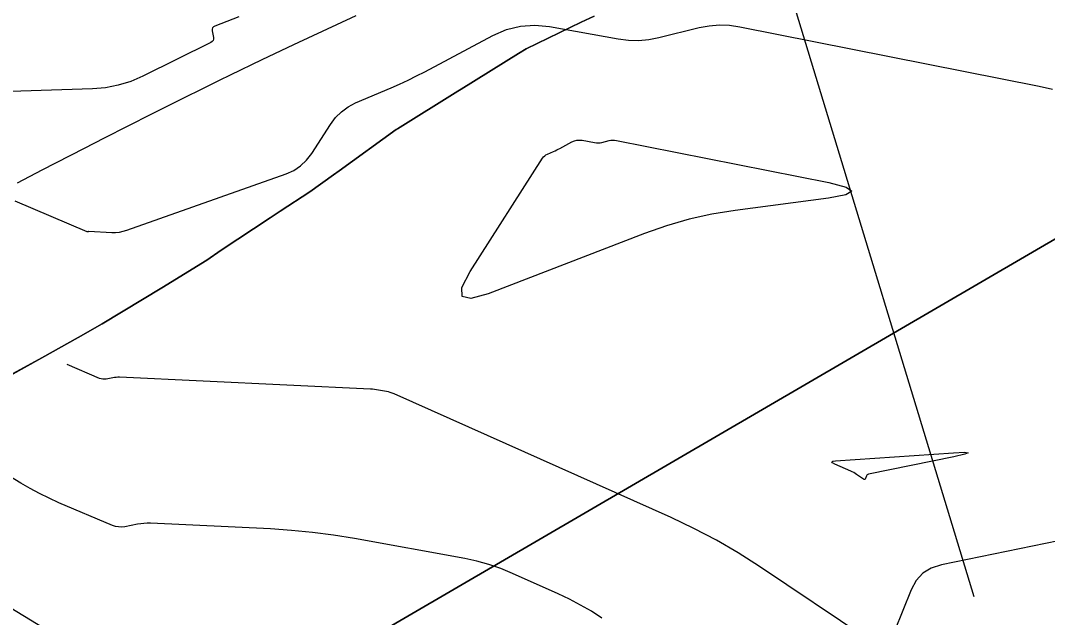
# Model space of a CAD drawing. Extents: x 1354696 to 1366163, y 660729 to 670380.
# Drawn here: x 1361580.3 to 1361649.6, y 664755.1 to 664795.4 of the extents above; entities that cross this region are included whole.
import ezdxf

# ---------------------------------------------------------------- set-up
doc = ezdxf.new("R2010")
doc.units = 0
for name, color, linetype in [('R_Contours', 7, 'Continuous'), ('R_Erosion', 7, 'Continuous'), ('R_Fin Surface', 7, 'Continuous')]:
    doc.layers.add(name, color=color, linetype=linetype)

msp = doc.modelspace()

# ---------------------------------------------------------------- linework, layer by layer
at = {"layer": 'R_Contours'}
for points in [[(1361595.028, 664795.621), (1361593.422, 664794.986), (1361593.331, 664794.935), (1361593.271, 664794.865), (1361593.242, 664794.778), (1361593.246, 664794.673), (1361593.322, 664794.217), (1361593.325, 664794.111), (1361593.298, 664794.02), (1361593.241, 664793.946), (1361593.153, 664793.886), (1361588.554, 664791.602), (1361587.742, 664791.25), (1361586.906, 664790.99), (1361586.047, 664790.823), (1361585.165, 664790.748), (1361574.769, 664790.411)], [(1361579.93, 664783.184), (1361584.781, 664781.127), (1361584.793, 664781.123), (1361584.804, 664781.121), (1361584.816, 664781.12), (1361584.828, 664781.122), (1361584.875, 664781.131), (1361584.887, 664781.133), (1361584.899, 664781.134), (1361584.911, 664781.134), (1361584.924, 664781.134), (1361586.463, 664781.062), (1361586.722, 664781.062), (1361586.977, 664781.087), (1361587.229, 664781.136), (1361587.476, 664781.211), (1361598.225, 664785.014), (1361598.746, 664785.246), (1361599.208, 664785.552), (1361599.611, 664785.933), (1361599.955, 664786.388), (1361601.213, 664788.356), (1361601.556, 664788.816), (1361601.954, 664789.209), (1361602.407, 664789.537), (1361602.916, 664789.8), (1361605.311, 664790.824), (1361605.886, 664791.077), (1361606.456, 664791.343), (1361607.019, 664791.62), (1361607.577, 664791.91), (1361612.176, 664794.363), (1361613.089, 664794.761), (1361614.028, 664794.993), (1361614.994, 664795.059), (1361615.985, 664794.96), (1361620.63, 664794.12), (1361621.318, 664794.032), (1361622.004, 664794.017), (1361622.687, 664794.076), (1361623.368, 664794.208), (1361626.088, 664794.884), (1361626.769, 664795.015), (1361627.451, 664795.069), (1361628.136, 664795.047), (1361628.822, 664794.948), (1361649.029, 664790.923), (1361649.923, 664790.725)], [(1361619.532, 664755.027), (1361618.821, 664755.484), (1361618.092, 664755.909), (1361617.345, 664756.302), (1361616.581, 664756.663), (1361613.488, 664758.045), (1361612.708, 664758.366), (1361611.912, 664758.639), (1361611.101, 664758.863), (1361610.276, 664759.039), (1361602.831, 664760.395), (1361601.426, 664760.627), (1361600.015, 664760.812), (1361598.6, 664760.95), (1361597.179, 664761.041), (1361589.073, 664761.423), (1361588.855, 664761.427), (1361588.638, 664761.418), (1361588.422, 664761.396), (1361588.207, 664761.361), (1361587.348, 664761.197), (1361587.135, 664761.172), (1361586.926, 664761.178), (1361586.72, 664761.216), (1361586.517, 664761.286), (1361582.907, 664762.817), (1361582.244, 664763.112), (1361581.594, 664763.431), (1361580.956, 664763.774), (1361580.329, 664764.141), (1361560.676, 664776.14)], [(1361637.458, 664753.602), (1361630.168, 664758.501), (1361628.728, 664759.425), (1361627.253, 664760.285), (1361625.741, 664761.081), (1361624.195, 664761.812), (1361605.508, 664770.162), (1361605.383, 664770.214), (1361605.255, 664770.258), (1361605.125, 664770.294), (1361604.992, 664770.322), (1361604.457, 664770.419), (1361604.324, 664770.441), (1361604.189, 664770.459), (1361604.054, 664770.472), (1361603.919, 664770.481), (1361586.998, 664771.278), (1361586.883, 664771.281), (1361586.769, 664771.276), (1361586.655, 664771.264), (1361586.541, 664771.246), (1361586.088, 664771.159), (1361585.976, 664771.146), (1361585.865, 664771.149), (1361585.756, 664771.169), (1361585.649, 664771.206), (1361583.449, 664772.139)], [(1361584.747, 664752.597), (1361553.538, 664771.651)], [(1361670.955, 664750.201), (1361660.345, 664755.63), (1361659.602, 664756.041), (1361658.891, 664756.496), (1361658.21, 664756.996), (1361657.561, 664757.542), (1361655.024, 664759.814), (1361654.365, 664760.289), (1361653.656, 664760.58), (1361652.897, 664760.686), (1361652.089, 664760.607), (1361642.428, 664758.623), (1361641.75, 664758.404), (1361641.186, 664758.05), (1361640.734, 664757.559), (1361640.395, 664756.932), (1361639.267, 664754.154)]]:
    msp.add_lwpolyline(points, dxfattribs=at)
for points in [[(1361626.947, 664782.289), (1361625.408, 664781.944), (1361623.892, 664781.509), (1361622.399, 664780.983), (1361611.857, 664776.917), (1361610.694, 664776.592), (1361610.103, 664776.733), (1361610.082, 664777.341), (1361610.632, 664778.416), (1361615.525, 664786.073), (1361615.592, 664786.162), (1361615.669, 664786.238), (1361615.757, 664786.302), (1361615.856, 664786.353), (1361616.273, 664786.531), (1361616.376, 664786.577), (1361616.479, 664786.625), (1361616.58, 664786.675), (1361616.681, 664786.727), (1361617.51, 664787.169), (1361617.674, 664787.241), (1361617.844, 664787.283), (1361618.018, 664787.295), (1361618.196, 664787.277), (1361619.034, 664787.125), (1361619.158, 664787.109), (1361619.281, 664787.107), (1361619.405, 664787.117), (1361619.527, 664787.141), (1361620.017, 664787.263), (1361620.14, 664787.287), (1361620.263, 664787.296), (1361620.387, 664787.292), (1361620.51, 664787.275), (1361634.839, 664784.42), (1361636.005, 664784.123), (1361636.388, 664783.85), (1361635.988, 664783.603), (1361634.805, 664783.381), (1361628.509, 664782.544)], [(1361636.613, 664764.79), (1361636.516, 664764.847), (1361636.418, 664764.899), (1361636.316, 664764.947), (1361635.244, 664765.426), (1361635.087, 664765.511), (1361635.041, 664765.576), (1361635.107, 664765.622), (1361635.284, 664765.648), (1361643.237, 664766.188), (1361643.985, 664766.222), (1361644.24, 664766.189), (1361644.003, 664766.089), (1361643.273, 664765.922), (1361637.509, 664764.738), (1361637.465, 664764.724), (1361637.428, 664764.7), (1361637.398, 664764.668), (1361637.376, 664764.627), (1361637.302, 664764.446), (1361637.281, 664764.409), (1361637.254, 664764.391), (1361637.222, 664764.391), (1361637.184, 664764.41), (1361636.707, 664764.73)]]:
    msp.add_lwpolyline(points, close=True, dxfattribs=at)
at = {"layer": 'R_Erosion'}
for p, q in [((1361517.877, 664703.54), (1361722.544, 664822.843)), ((1361722.544, 664822.843), (1361517.877, 664703.54))]:
    msp.add_line(p, q, dxfattribs=at)
for points in [[(1361619.008, 664795.662), (1361618.133, 664795.254), (1361614.424, 664793.46), (1361613.896, 664793.135), (1361610.029, 664790.738), (1361609.81, 664790.602), (1361605.744, 664788.06), (1361605.658, 664787.999), (1361601.799, 664785.222), (1361601.418, 664784.946), (1361599.836, 664783.798), (1361597.835, 664782.491), (1361597.147, 664782.04), (1361593.853, 664779.855), (1361592.872, 664779.198), (1361589.851, 664777.315), (1361588.547, 664776.536), (1361585.821, 664774.882), (1361584.202, 664773.961), (1361581.742, 664772.602), (1361579.814, 664771.526)], [(1361619.008, 664795.661), (1361618.133, 664795.254), (1361614.424, 664793.46), (1361613.896, 664793.135), (1361610.029, 664790.738), (1361609.81, 664790.602), (1361605.744, 664788.06), (1361605.658, 664787.999), (1361601.799, 664785.222), (1361601.418, 664784.946), (1361599.835, 664783.798), (1361597.834, 664782.491), (1361597.147, 664782.04), (1361593.853, 664779.855), (1361592.872, 664779.198), (1361589.85, 664777.315), (1361588.547, 664776.535), (1361585.821, 664774.882), (1361584.202, 664773.961), (1361581.742, 664772.602), (1361579.814, 664771.525)], [(1361579.814, 664771.525), (1361581.742, 664772.602), (1361584.202, 664773.961), (1361585.821, 664774.882), (1361588.547, 664776.535), (1361589.85, 664777.315), (1361592.872, 664779.198), (1361593.853, 664779.855), (1361597.147, 664782.04), (1361597.834, 664782.491), (1361599.835, 664783.798), (1361601.418, 664784.946), (1361601.799, 664785.222), (1361605.658, 664787.999), (1361605.744, 664788.06), (1361609.81, 664790.602), (1361610.029, 664790.738), (1361613.896, 664793.135), (1361614.424, 664793.46), (1361618.133, 664795.254), (1361619.008, 664795.661)]]:
    msp.add_lwpolyline(points, dxfattribs=at)
at = {"layer": 'R_Fin Surface'}
msp.add_line((1361644.631, 664756.453), (1361589.998, 664936.225), dxfattribs=at)
msp.add_lwpolyline([(1361580.098, 664784.398), (1361581.768, 664785.274), (1361584.618, 664786.751), (1361585.98, 664787.449), (1361589.164, 664789.063), (1361590.213, 664789.588), (1361593.733, 664791.332), (1361594.467, 664791.691), (1361596.602, 664792.729), (1361598.33, 664793.55), (1361598.746, 664793.746), (1361602.956, 664795.71)], dxfattribs=at)

doc.saveas('drawing.dxf')
